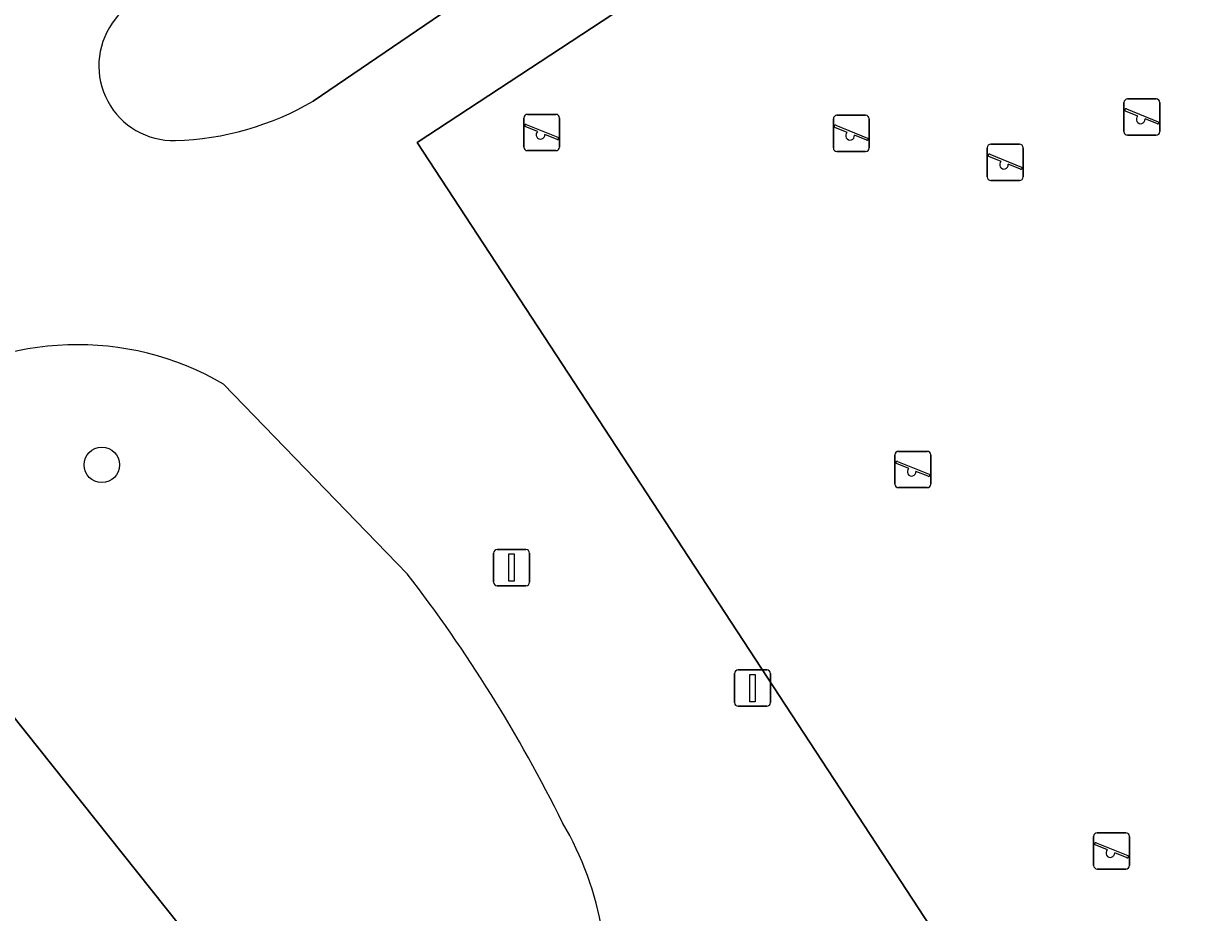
# Model space of a CAD drawing. Extents: x 158352 to 159489, y 383828 to 384603.
# Drawn here: x 158438.72 to 158470.7, y 384241.15 to 384265.67 of the extents above; entities that cross this region are included whole.
import ezdxf

# ---------------------------------------------------------------- set-up
doc = ezdxf.new("R2010")
doc.units = 0
for name, color, linetype in [('IMGEO_Boom', 7, 'Continuous'), ('IMGEO_Groenvoorziening', 7, 'Continuous'), ('IMGEO_Lichtmast', 7, 'Continuous'), ('IMGEO_Loofbos', 7, 'Continuous'), ('IMGEO_Meer_plas_ven_vijver', 7, 'Continuous'), ('IMGEO_Speelvoorziening', 7, 'Continuous'), ('IMGEO_Terreindeel_gesloten', 7, 'Continuous')]:
    doc.layers.add(name, color=color, linetype=linetype)

msp = doc.modelspace()

# ---------------------------------------------------------------- linework, layer by layer
at = {"layer": 'IMGEO_Boom'}
msp.add_circle((158440.889, 384253.495), 0.489, dxfattribs=at)
at = {"layer": 'IMGEO_Groenvoorziening'}
for points in [[(158446.72, 384263.523), (158454.631, 384268.914), (158463.481, 384274.95)], [(158463.481, 384274.95), (158454.631, 384268.914), (158446.72, 384263.523)], [(158444.246, 384255.722), (158449.312, 384250.492)]]:
    msp.add_lwpolyline(points, dxfattribs=at)
msp.add_lwpolyline([(158485.58, 384244.531), (158468.579, 384233.386), (158449.591, 384262.378), (158466.581, 384273.526)], close=True, dxfattribs=at)
for centre, radius, start, end in [((158455.426, 384255.502), 17.503, 119.7174, 144.4839), ((158455.426, 384255.502), 17.503, 119.7174, 144.4839), ((158442.862, 384264.491), 2.055, 144.9761, 271.5746), ((158442.862, 384264.491), 2.055, 144.9761, 271.5746), ((158442.683, 384270.457), 8.024, 271.6767, 300.2062), ((158442.683, 384270.457), 8.024, 271.6767, 300.2062), ((158440.22, 384248.811), 7.998, 59.7784, 124.1112), ((158417.337, 384225.756), 40.426, 26.2372, 37.7255), ((158446.158, 384239.228), 8.644, 348.1746, 30.5964)]:
    msp.add_arc(centre, radius, start, end, dxfattribs=at)
at = {"layer": 'IMGEO_Lichtmast'}
for p, q in [((158451.697, 384250.264), (158451.697, 384251.064)), ((158451.697, 384251.064), (158451.697, 384250.264)), ((158451.797, 384251.164), (158452.587, 384251.164)), ((158452.587, 384251.164), (158451.797, 384251.164)), ((158452.687, 384251.064), (158452.687, 384250.264)), ((158452.687, 384250.264), (158452.687, 384251.064)), ((158452.587, 384250.164), (158451.797, 384250.164)), ((158451.797, 384250.164), (158452.587, 384250.164)), ((158458.442, 384247.842), (158459.232, 384247.842)), ((158459.232, 384247.842), (158458.442, 384247.842)), ((158458.342, 384246.942), (158458.342, 384247.742)), ((158458.342, 384247.742), (158458.342, 384246.942)), ((158459.332, 384247.742), (158459.332, 384246.942)), ((158459.332, 384246.942), (158459.332, 384247.742)), ((158459.232, 384246.842), (158458.442, 384246.842)), ((158458.442, 384246.842), (158459.232, 384246.842))]:
    msp.add_line(p, q, dxfattribs=at)
for points in [[(158452.117, 384251.039), (158452.267, 384251.039), (158452.267, 384250.289), (158452.117, 384250.289), (158452.117, 384251.039)], [(158458.762, 384247.717), (158458.912, 384247.717), (158458.912, 384246.967), (158458.762, 384246.967), (158458.762, 384247.717)]]:
    msp.add_lwpolyline(points, dxfattribs=at)
for centre, start, end in [((158451.797, 384251.064), 90, 180), ((158451.797, 384251.064), 90, 180), ((158452.587, 384251.064), 0, 90), ((158452.587, 384251.064), 360, 90), ((158451.797, 384250.264), 180, 270), ((158451.797, 384250.264), 180, 270), ((158452.587, 384250.264), 270, 0), ((158452.587, 384250.264), 270, 0), ((158458.442, 384247.742), 90, 180), ((158458.442, 384247.742), 90, 180), ((158459.232, 384247.742), 0, 90), ((158459.232, 384247.742), 360, 90), ((158458.442, 384246.942), 180, 270), ((158458.442, 384246.942), 180, 270), ((158459.232, 384246.942), 270, 0), ((158459.232, 384246.942), 270, 0)]:
    msp.add_arc(centre, 0.1, start, end, dxfattribs=at)
at = {"layer": 'IMGEO_Loofbos'}
msp.add_lwpolyline([(158459.374, 384220.289), (158434.473, 384251.544)], dxfattribs=at)
at = {"layer": 'IMGEO_Meer_plas_ven_vijver'}
for points in [[(158449.312, 384250.492), (158444.246, 384255.722)], [(158434.473, 384251.544), (158459.374, 384220.289)]]:
    msp.add_lwpolyline(points, dxfattribs=at)
for centre, radius, start, end in [((158440.22, 384248.811), 7.998, 59.7784, 124.1112), ((158417.337, 384225.756), 40.426, 26.2372, 37.7255), ((158446.158, 384239.228), 8.644, 348.1746, 30.5964)]:
    msp.add_arc(centre, radius, start, end, dxfattribs=at)
at = {"layer": 'IMGEO_Speelvoorziening'}
for p, q in [((158469.181, 384263.581), (158469.971, 384263.581)), ((158469.971, 384263.581), (158469.181, 384263.581)), ((158469.081, 384262.681), (158469.081, 384263.481)), ((158469.081, 384263.481), (158469.081, 384262.681)), ((158469.464, 384263.109), (158469.125, 384263.246)), ((158469.15, 384263.306), (158470.026, 384262.953)), ((158470.071, 384263.481), (158470.071, 384262.681)), ((158470.071, 384262.681), (158470.071, 384263.481)), ((158452.526, 384262.257), (158452.526, 384263.057)), ((158452.526, 384263.057), (158452.526, 384262.257)), ((158452.595, 384262.882), (158453.471, 384262.529)), ((158452.626, 384263.157), (158453.416, 384263.157)), ((158453.416, 384263.157), (158452.626, 384263.157)), ((158453.516, 384263.057), (158453.516, 384262.257)), ((158453.516, 384262.257), (158453.516, 384263.057)), ((158461.066, 384262.232), (158461.066, 384263.032)), ((158461.066, 384263.032), (158461.066, 384262.232)), ((158461.135, 384262.857), (158462.011, 384262.504)), ((158461.166, 384263.132), (158461.956, 384263.132)), ((158461.956, 384263.132), (158461.166, 384263.132)), ((158462.056, 384263.032), (158462.056, 384262.232)), ((158462.056, 384262.232), (158462.056, 384263.032)), ((158470.002, 384262.893), (158469.662, 384263.03)), ((158452.909, 384262.685), (158452.57, 384262.822)), ((158453.447, 384262.469), (158453.107, 384262.606)), ((158461.449, 384262.66), (158461.11, 384262.797)), ((158461.987, 384262.444), (158461.647, 384262.581)), ((158469.971, 384262.581), (158469.181, 384262.581)), ((158469.181, 384262.581), (158469.971, 384262.581)), ((158465.31, 384261.433), (158465.31, 384262.233)), ((158465.31, 384262.233), (158465.31, 384261.433)), ((158465.41, 384262.333), (158466.2, 384262.333)), ((158466.2, 384262.333), (158465.41, 384262.333)), ((158466.3, 384262.233), (158466.3, 384261.433)), ((158466.3, 384261.433), (158466.3, 384262.233)), ((158453.416, 384262.157), (158452.626, 384262.157)), ((158452.626, 384262.157), (158453.416, 384262.157)), ((158461.956, 384262.132), (158461.166, 384262.132)), ((158461.166, 384262.132), (158461.956, 384262.132)), ((158465.693, 384261.861), (158465.354, 384261.998)), ((158465.379, 384262.058), (158466.255, 384261.705)), ((158466.231, 384261.645), (158465.891, 384261.782)), ((158466.2, 384261.333), (158465.41, 384261.333)), ((158465.41, 384261.333), (158466.2, 384261.333)), ((158462.763, 384252.968), (158462.763, 384253.768)), ((158462.763, 384253.768), (158462.763, 384252.968)), ((158462.832, 384253.593), (158463.708, 384253.24)), ((158462.863, 384253.868), (158463.653, 384253.868)), ((158463.653, 384253.868), (158462.863, 384253.868)), ((158463.753, 384253.768), (158463.753, 384252.968)), ((158463.753, 384252.968), (158463.753, 384253.768)), ((158463.146, 384253.396), (158462.807, 384253.533)), ((158463.684, 384253.18), (158463.344, 384253.317)), ((158463.653, 384252.868), (158462.863, 384252.868)), ((158462.863, 384252.868), (158463.653, 384252.868)), ((158468.344, 384243.356), (158469.134, 384243.356)), ((158469.134, 384243.356), (158468.344, 384243.356)), ((158468.244, 384242.456), (158468.244, 384243.256)), ((158468.244, 384243.256), (158468.244, 384242.456)), ((158468.313, 384243.081), (158469.189, 384242.728)), ((158469.234, 384243.256), (158469.234, 384242.456)), ((158469.234, 384242.456), (158469.234, 384243.256)), ((158468.627, 384242.884), (158468.288, 384243.021)), ((158469.165, 384242.668), (158468.825, 384242.805)), ((158469.134, 384242.356), (158468.344, 384242.356)), ((158468.344, 384242.356), (158469.134, 384242.356))]:
    msp.add_line(p, q, dxfattribs=at)
for centre, radius, start, end in [((158469.181, 384263.481), 0.1, 90, 180), ((158469.181, 384263.481), 0.1, 90, 180), ((158469.971, 384263.481), 0.1, 0, 90), ((158469.971, 384263.481), 0.1, 360, 90), ((158469.138, 384263.276), 0.0327, 68.078, 248.078), ((158452.626, 384263.057), 0.1, 90, 180), ((158452.626, 384263.057), 0.1, 90, 180), ((158452.583, 384262.852), 0.0327, 68.078, 248.078), ((158453.416, 384263.057), 0.1, 0, 90), ((158453.416, 384263.057), 0.1, 360, 90), ((158461.166, 384263.032), 0.1, 90, 180), ((158461.166, 384263.032), 0.1, 90, 180), ((158461.123, 384262.827), 0.0327, 68.078, 248.078), ((158461.956, 384263.032), 0.1, 0, 90), ((158461.956, 384263.032), 0.1, 360, 90), ((158469.543, 384263.019), 0.12, 130.9928, 5.1632), ((158470.014, 384262.923), 0.0327, 248.078, 68.078), ((158452.988, 384262.595), 0.12, 130.9928, 5.1632), ((158461.528, 384262.57), 0.12, 130.9928, 5.1632), ((158469.181, 384262.681), 0.1, 180, 270), ((158469.181, 384262.681), 0.1, 180, 270), ((158469.971, 384262.681), 0.1, 270, 0), ((158469.971, 384262.681), 0.1, 270, 0), ((158452.626, 384262.257), 0.1, 180, 270), ((158452.626, 384262.257), 0.1, 180, 270), ((158453.416, 384262.257), 0.1, 270, 0), ((158453.416, 384262.257), 0.1, 270, 0), ((158453.459, 384262.499), 0.0327, 248.078, 68.078), ((158461.166, 384262.232), 0.1, 180, 270), ((158461.166, 384262.232), 0.1, 180, 270), ((158461.956, 384262.232), 0.1, 270, 0), ((158461.956, 384262.232), 0.1, 270, 0), ((158461.999, 384262.474), 0.0327, 248.078, 68.078), ((158465.41, 384262.233), 0.1, 90, 180), ((158465.41, 384262.233), 0.1, 90, 180), ((158466.2, 384262.233), 0.1, 0, 90), ((158466.2, 384262.233), 0.1, 360, 90), ((158465.367, 384262.028), 0.0327, 68.078, 248.078), ((158465.772, 384261.771), 0.12, 130.9928, 5.1632), ((158466.243, 384261.675), 0.0327, 248.078, 68.078), ((158465.41, 384261.433), 0.1, 180, 270), ((158465.41, 384261.433), 0.1, 180, 270), ((158466.2, 384261.433), 0.1, 270, 0), ((158466.2, 384261.433), 0.1, 270, 0), ((158462.863, 384253.768), 0.1, 90, 180), ((158462.863, 384253.768), 0.1, 90, 180), ((158462.82, 384253.563), 0.0327, 68.078, 248.078), ((158463.653, 384253.768), 0.1, 0, 90), ((158463.653, 384253.768), 0.1, 360, 90), ((158463.225, 384253.306), 0.12, 130.9928, 5.1632), ((158462.863, 384252.968), 0.1, 180, 270), ((158462.863, 384252.968), 0.1, 180, 270), ((158463.653, 384252.968), 0.1, 270, 0), ((158463.653, 384252.968), 0.1, 270, 0), ((158463.696, 384253.21), 0.0327, 248.078, 68.078), ((158468.344, 384243.256), 0.1, 90, 180), ((158468.344, 384243.256), 0.1, 90, 180), ((158469.134, 384243.256), 0.1, 0, 90), ((158469.134, 384243.256), 0.1, 360, 90), ((158468.301, 384243.051), 0.0327, 68.078, 248.078), ((158468.706, 384242.794), 0.12, 130.9928, 5.1632), ((158469.177, 384242.698), 0.0327, 248.078, 68.078), ((158468.344, 384242.456), 0.1, 180, 270), ((158468.344, 384242.456), 0.1, 180, 270), ((158469.134, 384242.456), 0.1, 270, 0), ((158469.134, 384242.456), 0.1, 270, 0)]:
    msp.add_arc(centre, radius, start, end, dxfattribs=at)
at = {"layer": 'IMGEO_Terreindeel_gesloten'}
msp.add_lwpolyline([(158485.58, 384244.531), (158466.581, 384273.526), (158449.591, 384262.378), (158468.579, 384233.386)], close=True, dxfattribs=at)

doc.saveas('drawing.dxf')
